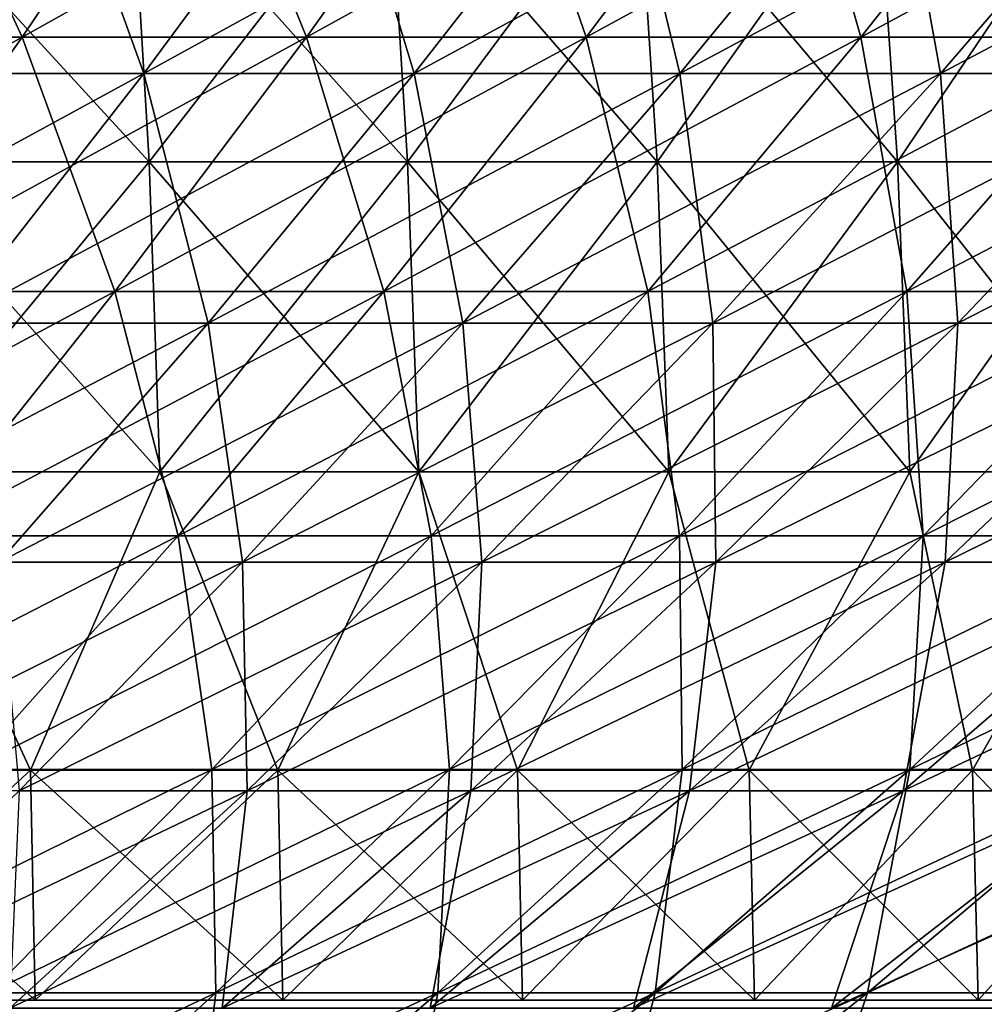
# Model space of a CAD drawing. Header units: millimetres. Extents: x -250 to 250, y 3898 to 4150.
# Tile 420 of 558: x 60 to 73, y 3927 to 3940. Entities that reach past the tile are written whole.
import ezdxf

# ---------------------------------------------------------------- set-up
doc = ezdxf.new("R2010")
doc.units = ezdxf.units.MM
doc.header["$LTSCALE"] = 5.599365
for name, color, linetype in [('10', 7, 'CONTINUOUS'), ('11', 7, 'CONTINUOUS'), ('12', 7, 'CONTINUOUS'), ('2', 7, 'CONTINUOUS'), ('3', 7, 'CONTINUOUS'), ('4', 7, 'CONTINUOUS'), ('5', 7, 'CONTINUOUS'), ('9', 7, 'CONTINUOUS')]:
    doc.layers.add(name, color=color, linetype=linetype)

msp = doc.modelspace()

# ---------------------------------------------------------------- linework, layer by layer
at = {"layer": '10', "color": 7, "linetype": 'Continuous', "true_color": 0xe0f2ff}
for points in [[(58.609, 3938.332, 84.327), (62.089, 3938.332, 81.799), (58.386, 3942.362, 84.006), (58.609, 3938.332, 84.327)], [(58.386, 3942.362, 84.006), (62.089, 3938.332, 81.799), (61.852, 3942.362, 81.487), (58.386, 3942.362, 84.006)], [(62.089, 3938.332, 81.799), (65.46, 3938.332, 79.127), (61.852, 3942.362, 81.487), (62.089, 3938.332, 81.799)], [(61.852, 3942.362, 81.487), (65.46, 3938.332, 79.127), (65.21, 3942.362, 78.826), (61.852, 3942.362, 81.487)], [(65.46, 3938.332, 79.127), (68.716, 3938.332, 76.317), (65.21, 3942.362, 78.826), (65.46, 3938.332, 79.127)], [(65.21, 3942.362, 78.826), (68.716, 3938.332, 76.317), (68.454, 3942.362, 76.026), (65.21, 3942.362, 78.826)], [(68.716, 3938.332, 76.317), (71.851, 3938.332, 73.372), (68.454, 3942.362, 76.026), (68.716, 3938.332, 76.317)], [(68.454, 3942.362, 76.026), (71.851, 3938.332, 73.372), (71.578, 3942.362, 73.093), (68.454, 3942.362, 76.026)], [(71.851, 3938.332, 73.372), (74.861, 3938.332, 70.299), (71.578, 3942.362, 73.093), (71.851, 3938.332, 73.372)], [(71.578, 3942.362, 73.093), (74.861, 3938.332, 70.299), (74.576, 3942.362, 70.031), (71.578, 3942.362, 73.093)], [(58.742, 3934.29, 84.518), (62.229, 3934.29, 81.984), (58.609, 3938.332, 84.327), (58.742, 3934.29, 84.518)], [(58.609, 3938.332, 84.327), (62.229, 3934.29, 81.984), (62.089, 3938.332, 81.799), (58.609, 3938.332, 84.327)], [(62.229, 3934.29, 81.984), (65.608, 3934.29, 79.306), (62.089, 3938.332, 81.799), (62.229, 3934.29, 81.984)], [(62.089, 3938.332, 81.799), (65.608, 3934.29, 79.306), (65.46, 3938.332, 79.127), (62.089, 3938.332, 81.799)], [(65.608, 3934.29, 79.306), (68.871, 3934.29, 76.489), (65.46, 3938.332, 79.127), (65.608, 3934.29, 79.306)], [(65.46, 3938.332, 79.127), (68.871, 3934.29, 76.489), (68.716, 3938.332, 76.317), (65.46, 3938.332, 79.127)], [(68.871, 3934.29, 76.489), (72.014, 3934.29, 73.538), (68.716, 3938.332, 76.317), (68.871, 3934.29, 76.489)], [(68.716, 3938.332, 76.317), (72.014, 3934.29, 73.538), (71.851, 3938.332, 73.372), (68.716, 3938.332, 76.317)], [(72.014, 3934.29, 73.538), (75.03, 3934.29, 70.458), (71.851, 3938.332, 73.372), (72.014, 3934.29, 73.538)], [(71.851, 3938.332, 73.372), (75.03, 3934.29, 70.458), (74.861, 3938.332, 70.299), (71.851, 3938.332, 73.372)], [(57.224, 3930.4, 85.641), (60.542, 3930.4, 83.329), (58.742, 3934.29, 84.518), (57.224, 3930.4, 85.641)], [(58.742, 3934.29, 84.518), (60.542, 3930.4, 83.329), (62.229, 3934.29, 81.984), (58.742, 3934.29, 84.518)], [(60.542, 3930.4, 83.329), (63.767, 3930.4, 80.888), (62.229, 3934.29, 81.984), (60.542, 3930.4, 83.329)], [(62.229, 3934.29, 81.984), (63.767, 3930.4, 80.888), (65.608, 3934.29, 79.306), (62.229, 3934.29, 81.984)], [(63.767, 3930.4, 80.888), (66.893, 3930.4, 78.322), (65.608, 3934.29, 79.306), (63.767, 3930.4, 80.888)], [(65.608, 3934.29, 79.306), (66.893, 3930.4, 78.322), (68.871, 3934.29, 76.489), (65.608, 3934.29, 79.306)], [(66.893, 3930.4, 78.322), (69.916, 3930.4, 75.635), (68.871, 3934.29, 76.489), (66.893, 3930.4, 78.322)], [(68.871, 3934.29, 76.489), (69.916, 3930.4, 75.635), (72.014, 3934.29, 73.538), (68.871, 3934.29, 76.489)], [(69.916, 3930.4, 75.635), (72.832, 3930.4, 72.832), (72.014, 3934.29, 73.538), (69.916, 3930.4, 75.635)], [(72.014, 3934.29, 73.538), (72.832, 3930.4, 72.832), (75.03, 3934.29, 70.458), (72.014, 3934.29, 73.538)], [(72.832, 3930.4, 72.832), (75.635, 3930.4, 69.916), (75.03, 3934.29, 70.458), (72.832, 3930.4, 72.832)]]:
    msp.add_3dface(points, dxfattribs=at)
at = {"layer": '11', "color": 7, "linetype": 'Continuous', "true_color": 0xe0f2ff}
for points in [[(57.224, 3930.4, -85.641), (60.542, 3930.4, -83.329), (57.282, 3927.4, -85.728), (57.224, 3930.4, -85.641)], [(57.282, 3927.4, -85.728), (60.542, 3930.4, -83.329), (60.603, 3927.4, -83.414), (57.282, 3927.4, -85.728)], [(60.542, 3930.4, -83.329), (63.767, 3930.4, -80.888), (60.603, 3927.4, -83.414), (60.542, 3930.4, -83.329)], [(60.603, 3927.4, -83.414), (63.767, 3930.4, -80.888), (63.832, 3927.4, -80.97), (60.603, 3927.4, -83.414)], [(63.767, 3930.4, -80.888), (66.893, 3930.4, -78.322), (63.832, 3927.4, -80.97), (63.767, 3930.4, -80.888)], [(63.832, 3927.4, -80.97), (66.893, 3930.4, -78.322), (66.961, 3927.4, -78.401), (63.832, 3927.4, -80.97)], [(66.893, 3930.4, -78.322), (69.916, 3930.4, -75.635), (66.961, 3927.4, -78.401), (66.893, 3930.4, -78.322)], [(66.961, 3927.4, -78.401), (69.916, 3930.4, -75.635), (69.988, 3927.4, -75.712), (66.961, 3927.4, -78.401)], [(69.916, 3930.4, -75.635), (72.832, 3930.4, -72.832), (69.988, 3927.4, -75.712), (69.916, 3930.4, -75.635)], [(69.988, 3927.4, -75.712), (72.832, 3930.4, -72.832), (72.906, 3927.4, -72.906), (69.988, 3927.4, -75.712)], [(72.832, 3930.4, -72.832), (75.635, 3930.4, -69.916), (72.906, 3927.4, -72.906), (72.832, 3930.4, -72.832)], [(72.906, 3927.4, -72.906), (75.635, 3930.4, -69.916), (75.712, 3927.4, -69.988), (72.906, 3927.4, -72.906)]]:
    msp.add_3dface(points, dxfattribs=at)
at = {"layer": '12', "color": 7, "linetype": 'Continuous', "true_color": 0xe0f2ff}
for points in [[(61.852, 3942.362, -81.487), (58.609, 3938.332, -84.327), (58.386, 3942.362, -84.006), (61.852, 3942.362, -81.487)], [(62.089, 3938.332, -81.799), (58.609, 3938.332, -84.327), (61.852, 3942.362, -81.487), (62.089, 3938.332, -81.799)], [(65.21, 3942.362, -78.826), (62.089, 3938.332, -81.799), (61.852, 3942.362, -81.487), (65.21, 3942.362, -78.826)], [(65.46, 3938.332, -79.127), (62.089, 3938.332, -81.799), (65.21, 3942.362, -78.826), (65.46, 3938.332, -79.127)], [(68.454, 3942.362, -76.026), (65.46, 3938.332, -79.127), (65.21, 3942.362, -78.826), (68.454, 3942.362, -76.026)], [(68.716, 3938.332, -76.317), (65.46, 3938.332, -79.127), (68.454, 3942.362, -76.026), (68.716, 3938.332, -76.317)], [(71.578, 3942.362, -73.093), (68.716, 3938.332, -76.317), (68.454, 3942.362, -76.026), (71.578, 3942.362, -73.093)], [(71.851, 3938.332, -73.372), (68.716, 3938.332, -76.317), (71.578, 3942.362, -73.093), (71.851, 3938.332, -73.372)], [(74.576, 3942.362, -70.031), (71.851, 3938.332, -73.372), (71.578, 3942.362, -73.093), (74.576, 3942.362, -70.031)], [(74.861, 3938.332, -70.299), (71.851, 3938.332, -73.372), (74.576, 3942.362, -70.031), (74.861, 3938.332, -70.299)], [(62.089, 3938.332, -81.799), (58.742, 3934.29, -84.518), (58.609, 3938.332, -84.327), (62.089, 3938.332, -81.799)], [(62.229, 3934.29, -81.984), (58.742, 3934.29, -84.518), (62.089, 3938.332, -81.799), (62.229, 3934.29, -81.984)], [(65.46, 3938.332, -79.127), (62.229, 3934.29, -81.984), (62.089, 3938.332, -81.799), (65.46, 3938.332, -79.127)], [(65.608, 3934.29, -79.306), (62.229, 3934.29, -81.984), (65.46, 3938.332, -79.127), (65.608, 3934.29, -79.306)], [(68.716, 3938.332, -76.317), (65.608, 3934.29, -79.306), (65.46, 3938.332, -79.127), (68.716, 3938.332, -76.317)], [(68.871, 3934.29, -76.489), (65.608, 3934.29, -79.306), (68.716, 3938.332, -76.317), (68.871, 3934.29, -76.489)], [(71.851, 3938.332, -73.372), (68.871, 3934.29, -76.489), (68.716, 3938.332, -76.317), (71.851, 3938.332, -73.372)], [(72.014, 3934.29, -73.538), (68.871, 3934.29, -76.489), (71.851, 3938.332, -73.372), (72.014, 3934.29, -73.538)], [(74.861, 3938.332, -70.299), (72.014, 3934.29, -73.538), (71.851, 3938.332, -73.372), (74.861, 3938.332, -70.299)], [(75.03, 3934.29, -70.458), (72.014, 3934.29, -73.538), (74.861, 3938.332, -70.299), (75.03, 3934.29, -70.458)], [(60.542, 3930.4, -83.329), (57.224, 3930.4, -85.641), (58.742, 3934.29, -84.518), (60.542, 3930.4, -83.329)], [(62.229, 3934.29, -81.984), (60.542, 3930.4, -83.329), (58.742, 3934.29, -84.518), (62.229, 3934.29, -81.984)], [(63.767, 3930.4, -80.888), (60.542, 3930.4, -83.329), (62.229, 3934.29, -81.984), (63.767, 3930.4, -80.888)], [(65.608, 3934.29, -79.306), (63.767, 3930.4, -80.888), (62.229, 3934.29, -81.984), (65.608, 3934.29, -79.306)], [(66.893, 3930.4, -78.322), (63.767, 3930.4, -80.888), (65.608, 3934.29, -79.306), (66.893, 3930.4, -78.322)], [(68.871, 3934.29, -76.489), (66.893, 3930.4, -78.322), (65.608, 3934.29, -79.306), (68.871, 3934.29, -76.489)], [(69.916, 3930.4, -75.635), (66.893, 3930.4, -78.322), (68.871, 3934.29, -76.489), (69.916, 3930.4, -75.635)], [(72.014, 3934.29, -73.538), (69.916, 3930.4, -75.635), (68.871, 3934.29, -76.489), (72.014, 3934.29, -73.538)], [(72.832, 3930.4, -72.832), (69.916, 3930.4, -75.635), (72.014, 3934.29, -73.538), (72.832, 3930.4, -72.832)], [(75.03, 3934.29, -70.458), (72.832, 3930.4, -72.832), (72.014, 3934.29, -73.538), (75.03, 3934.29, -70.458)], [(75.635, 3930.4, -69.916), (72.832, 3930.4, -72.832), (75.03, 3934.29, -70.458), (75.635, 3930.4, -69.916)]]:
    msp.add_3dface(points, dxfattribs=at)
at = {"layer": '2', "color": 251, "linetype": 'Continuous', "true_color": 0x504f50}
for points in [[(60.432, 3939.955, -121.364), (56.666, 3939.955, -123.167), (62.748, 3943.402, -126.015), (60.432, 3939.955, -121.364)], [(62.748, 3943.402, -126.015), (56.666, 3939.955, -123.167), (58.838, 3943.402, -127.888), (62.748, 3943.402, -126.015)], [(64.141, 3939.955, -119.445), (60.432, 3939.955, -121.364), (66.599, 3943.402, -124.023), (64.141, 3939.955, -119.445)], [(66.599, 3943.402, -124.023), (60.432, 3939.955, -121.364), (62.748, 3943.402, -126.015), (66.599, 3943.402, -124.023)], [(67.789, 3939.955, -117.413), (64.141, 3939.955, -119.445), (70.387, 3943.402, -121.913), (67.789, 3939.955, -117.413)], [(70.387, 3943.402, -121.913), (64.141, 3939.955, -119.445), (66.599, 3943.402, -124.023), (70.387, 3943.402, -121.913)], [(71.372, 3939.955, -115.27), (67.789, 3939.955, -117.413), (74.108, 3943.402, -119.688), (71.372, 3939.955, -115.27)], [(74.108, 3943.402, -119.688), (67.789, 3939.955, -117.413), (70.387, 3943.402, -121.913), (74.108, 3943.402, -119.688)], [(74.888, 3939.955, -113.018), (71.372, 3939.955, -115.27), (77.758, 3943.402, -117.349), (74.888, 3939.955, -113.018)], [(77.758, 3943.402, -117.349), (71.372, 3939.955, -115.27), (74.108, 3943.402, -119.688), (77.758, 3943.402, -117.349)], [(58.078, 3936.64, -116.637), (54.459, 3936.64, -118.37), (60.432, 3939.955, -121.364), (58.078, 3936.64, -116.637)], [(60.432, 3939.955, -121.364), (54.459, 3936.64, -118.37), (56.666, 3939.955, -123.167), (60.432, 3939.955, -121.364)], [(61.643, 3936.64, -114.793), (58.078, 3936.64, -116.637), (64.141, 3939.955, -119.445), (61.643, 3936.64, -114.793)], [(64.141, 3939.955, -119.445), (58.078, 3936.64, -116.637), (60.432, 3939.955, -121.364), (64.141, 3939.955, -119.445)], [(65.149, 3936.64, -112.841), (61.643, 3936.64, -114.793), (67.789, 3939.955, -117.413), (65.149, 3936.64, -112.841)], [(67.789, 3939.955, -117.413), (61.643, 3936.64, -114.793), (64.141, 3939.955, -119.445), (67.789, 3939.955, -117.413)], [(68.593, 3936.64, -110.781), (65.149, 3936.64, -112.841), (71.372, 3939.955, -115.27), (68.593, 3936.64, -110.781)], [(71.372, 3939.955, -115.27), (65.149, 3936.64, -112.841), (67.789, 3939.955, -117.413), (71.372, 3939.955, -115.27)], [(71.972, 3936.64, -108.616), (68.593, 3936.64, -110.781), (74.888, 3939.955, -113.018), (71.972, 3936.64, -108.616)], [(74.888, 3939.955, -113.018), (68.593, 3936.64, -110.781), (71.372, 3939.955, -115.27), (74.888, 3939.955, -113.018)], [(75.282, 3936.64, -106.348), (71.972, 3936.64, -108.616), (78.333, 3939.955, -110.658), (75.282, 3936.64, -106.348)], [(78.333, 3939.955, -110.658), (71.972, 3936.64, -108.616), (74.888, 3939.955, -113.018), (78.333, 3939.955, -110.658)], [(59.106, 3933.457, -110.07), (55.689, 3933.457, -111.838), (61.643, 3936.64, -114.793), (59.106, 3933.457, -110.07)], [(61.643, 3936.64, -114.793), (55.689, 3933.457, -111.838), (58.078, 3936.64, -116.637), (61.643, 3936.64, -114.793)], [(62.468, 3933.457, -108.197), (59.106, 3933.457, -110.07), (65.149, 3936.64, -112.841), (62.468, 3933.457, -108.197)], [(65.149, 3936.64, -112.841), (59.106, 3933.457, -110.07), (61.643, 3936.64, -114.793), (65.149, 3936.64, -112.841)], [(65.77, 3933.457, -106.222), (62.468, 3933.457, -108.197), (68.593, 3936.64, -110.781), (65.77, 3933.457, -106.222)], [(68.593, 3936.64, -110.781), (62.468, 3933.457, -108.197), (65.149, 3936.64, -112.841), (68.593, 3936.64, -110.781)], [(69.01, 3933.457, -104.147), (65.77, 3933.457, -106.222), (71.972, 3936.64, -108.616), (69.01, 3933.457, -104.147)], [(71.972, 3936.64, -108.616), (65.77, 3933.457, -106.222), (68.593, 3936.64, -110.781), (71.972, 3936.64, -108.616)], [(72.185, 3933.457, -101.972), (69.01, 3933.457, -104.147), (75.282, 3936.64, -106.348), (72.185, 3933.457, -101.972)], [(75.282, 3936.64, -106.348), (69.01, 3933.457, -104.147), (71.972, 3936.64, -108.616), (75.282, 3936.64, -106.348)], [(75.291, 3933.457, -99.701), (72.185, 3933.457, -101.972), (78.522, 3936.64, -103.979), (75.291, 3933.457, -99.701)], [(78.522, 3936.64, -103.979), (72.185, 3933.457, -101.972), (75.282, 3936.64, -106.348), (78.522, 3936.64, -103.979)], [(59.748, 3930.408, -103.487), (56.533, 3930.408, -105.278), (62.468, 3933.457, -108.197), (59.748, 3930.408, -103.487)], [(62.468, 3933.457, -108.197), (56.533, 3930.408, -105.278), (59.106, 3933.457, -110.07), (62.468, 3933.457, -108.197)], [(62.907, 3930.408, -101.598), (59.748, 3930.408, -103.487), (65.77, 3933.457, -106.222), (62.907, 3930.408, -101.598)], [(65.77, 3933.457, -106.222), (59.748, 3930.408, -103.487), (62.468, 3933.457, -108.197), (65.77, 3933.457, -106.222)], [(66.006, 3930.408, -99.613), (62.907, 3930.408, -101.598), (69.01, 3933.457, -104.147), (66.006, 3930.408, -99.613)], [(69.01, 3933.457, -104.147), (62.907, 3930.408, -101.598), (65.77, 3933.457, -106.222), (69.01, 3933.457, -104.147)], [(69.042, 3930.408, -97.533), (66.006, 3930.408, -99.613), (72.185, 3933.457, -101.972), (69.042, 3930.408, -97.533)], [(72.185, 3933.457, -101.972), (66.006, 3930.408, -99.613), (69.01, 3933.457, -104.147), (72.185, 3933.457, -101.972)], [(72.013, 3930.408, -95.36), (69.042, 3930.408, -97.533), (75.291, 3933.457, -99.701), (72.013, 3930.408, -95.36)], [(75.291, 3933.457, -99.701), (69.042, 3930.408, -97.533), (72.185, 3933.457, -101.972), (75.291, 3933.457, -99.701)], [(74.915, 3930.408, -93.097), (72.013, 3930.408, -95.36), (78.325, 3933.457, -97.335), (74.915, 3930.408, -93.097)], [(78.325, 3933.457, -97.335), (72.013, 3930.408, -95.36), (75.291, 3933.457, -99.701), (78.325, 3933.457, -97.335)], [(60.004, 3927.496, -96.91), (56.992, 3927.496, -98.712), (62.907, 3930.408, -101.598), (60.004, 3927.496, -96.91)], [(62.907, 3930.408, -101.598), (56.992, 3927.496, -98.712), (59.748, 3930.408, -103.487), (62.907, 3930.408, -101.598)], [(62.96, 3927.496, -95.017), (60.004, 3927.496, -96.91), (66.006, 3930.408, -99.613), (62.96, 3927.496, -95.017)], [(66.006, 3930.408, -99.613), (60.004, 3927.496, -96.91), (62.907, 3930.408, -101.598), (66.006, 3930.408, -99.613)], [(65.857, 3927.496, -93.033), (62.96, 3927.496, -95.017), (69.042, 3930.408, -97.533), (65.857, 3927.496, -93.033)], [(69.042, 3930.408, -97.533), (62.96, 3927.496, -95.017), (66.006, 3930.408, -99.613), (69.042, 3930.408, -97.533)], [(68.69, 3927.496, -90.961), (65.857, 3927.496, -93.033), (72.013, 3930.408, -95.36), (68.69, 3927.496, -90.961)], [(72.013, 3930.408, -95.36), (65.857, 3927.496, -93.033), (69.042, 3930.408, -97.533), (72.013, 3930.408, -95.36)], [(71.459, 3927.496, -88.802), (68.69, 3927.496, -90.961), (74.915, 3930.408, -93.097), (71.459, 3927.496, -88.802)], [(74.915, 3930.408, -93.097), (68.69, 3927.496, -90.961), (72.013, 3930.408, -95.36), (74.915, 3930.408, -93.097)], [(74.16, 3927.496, -86.559), (71.459, 3927.496, -88.802), (77.747, 3930.408, -90.746), (74.16, 3927.496, -86.559)], [(77.747, 3930.408, -90.746), (71.459, 3927.496, -88.802), (74.915, 3930.408, -93.097), (77.747, 3930.408, -90.746)], [(59.876, 3924.723, -90.362), (57.065, 3924.723, -92.163), (62.96, 3927.496, -95.017), (59.876, 3924.723, -90.362)], [(62.96, 3927.496, -95.017), (57.065, 3924.723, -92.163), (60.004, 3927.496, -96.91), (62.96, 3927.496, -95.017)], [(62.63, 3924.723, -88.475), (59.876, 3924.723, -90.362), (65.857, 3927.496, -93.033), (62.63, 3924.723, -88.475)], [(65.857, 3927.496, -93.033), (59.876, 3924.723, -90.362), (62.96, 3927.496, -95.017), (65.857, 3927.496, -93.033)], [(65.325, 3924.723, -86.504), (62.63, 3924.723, -88.475), (68.69, 3927.496, -90.961), (65.325, 3924.723, -86.504)], [(68.69, 3927.496, -90.961), (62.63, 3924.723, -88.475), (65.857, 3927.496, -93.033), (68.69, 3927.496, -90.961)], [(67.958, 3924.723, -84.451), (65.325, 3924.723, -86.504), (71.459, 3927.496, -88.802), (67.958, 3924.723, -84.451)], [(71.459, 3927.496, -88.802), (65.325, 3924.723, -86.504), (68.69, 3927.496, -90.961), (71.459, 3927.496, -88.802)], [(70.526, 3924.723, -82.319), (67.958, 3924.723, -84.451), (74.16, 3927.496, -86.559), (70.526, 3924.723, -82.319)], [(74.16, 3927.496, -86.559), (67.958, 3924.723, -84.451), (71.459, 3927.496, -88.802), (74.16, 3927.496, -86.559)], [(73.028, 3924.723, -80.108), (70.526, 3924.723, -82.319), (76.79, 3927.496, -84.235), (73.028, 3924.723, -80.108)], [(76.79, 3927.496, -84.235), (70.526, 3924.723, -82.319), (74.16, 3927.496, -86.559), (76.79, 3927.496, -84.235)]]:
    msp.add_3dface(points, dxfattribs=at)
at = {"layer": '3', "color": 251, "linetype": 'Continuous', "true_color": 0x504f50}
for points in [[(56.666, 3939.955, 123.167), (60.432, 3939.955, 121.364), (58.838, 3943.402, 127.888), (56.666, 3939.955, 123.167)], [(58.838, 3943.402, 127.888), (60.432, 3939.955, 121.364), (62.748, 3943.402, 126.015), (58.838, 3943.402, 127.888)], [(60.432, 3939.955, 121.364), (64.141, 3939.955, 119.445), (62.748, 3943.402, 126.015), (60.432, 3939.955, 121.364)], [(62.748, 3943.402, 126.015), (64.141, 3939.955, 119.445), (66.599, 3943.402, 124.023), (62.748, 3943.402, 126.015)], [(64.141, 3939.955, 119.445), (67.789, 3939.955, 117.413), (66.599, 3943.402, 124.023), (64.141, 3939.955, 119.445)], [(66.599, 3943.402, 124.023), (67.789, 3939.955, 117.413), (70.387, 3943.402, 121.913), (66.599, 3943.402, 124.023)], [(67.789, 3939.955, 117.413), (71.372, 3939.955, 115.27), (70.387, 3943.402, 121.913), (67.789, 3939.955, 117.413)], [(70.387, 3943.402, 121.913), (71.372, 3939.955, 115.27), (74.108, 3943.402, 119.688), (70.387, 3943.402, 121.913)], [(71.372, 3939.955, 115.27), (74.888, 3939.955, 113.018), (74.108, 3943.402, 119.688), (71.372, 3939.955, 115.27)], [(56.666, 3939.955, 123.167), (58.078, 3936.64, 116.637), (60.432, 3939.955, 121.364), (56.666, 3939.955, 123.167)], [(58.078, 3936.64, 116.637), (61.643, 3936.64, 114.793), (60.432, 3939.955, 121.364), (58.078, 3936.64, 116.637)], [(60.432, 3939.955, 121.364), (61.643, 3936.64, 114.793), (64.141, 3939.955, 119.445), (60.432, 3939.955, 121.364)], [(61.643, 3936.64, 114.793), (65.149, 3936.64, 112.841), (64.141, 3939.955, 119.445), (61.643, 3936.64, 114.793)], [(64.141, 3939.955, 119.445), (65.149, 3936.64, 112.841), (67.789, 3939.955, 117.413), (64.141, 3939.955, 119.445)], [(65.149, 3936.64, 112.841), (68.593, 3936.64, 110.781), (67.789, 3939.955, 117.413), (65.149, 3936.64, 112.841)], [(67.789, 3939.955, 117.413), (68.593, 3936.64, 110.781), (71.372, 3939.955, 115.27), (67.789, 3939.955, 117.413)], [(68.593, 3936.64, 110.781), (71.972, 3936.64, 108.616), (71.372, 3939.955, 115.27), (68.593, 3936.64, 110.781)], [(71.372, 3939.955, 115.27), (71.972, 3936.64, 108.616), (74.888, 3939.955, 113.018), (71.372, 3939.955, 115.27)], [(71.972, 3936.64, 108.616), (75.282, 3936.64, 106.348), (74.888, 3939.955, 113.018), (71.972, 3936.64, 108.616)], [(58.078, 3936.64, 116.637), (59.106, 3933.457, 110.07), (61.643, 3936.64, 114.793), (58.078, 3936.64, 116.637)], [(59.106, 3933.457, 110.07), (62.468, 3933.457, 108.197), (61.643, 3936.64, 114.793), (59.106, 3933.457, 110.07)], [(61.643, 3936.64, 114.793), (62.468, 3933.457, 108.197), (65.149, 3936.64, 112.841), (61.643, 3936.64, 114.793)], [(62.468, 3933.457, 108.197), (65.77, 3933.457, 106.222), (65.149, 3936.64, 112.841), (62.468, 3933.457, 108.197)], [(65.149, 3936.64, 112.841), (65.77, 3933.457, 106.222), (68.593, 3936.64, 110.781), (65.149, 3936.64, 112.841)], [(65.77, 3933.457, 106.222), (69.01, 3933.457, 104.147), (68.593, 3936.64, 110.781), (65.77, 3933.457, 106.222)], [(68.593, 3936.64, 110.781), (69.01, 3933.457, 104.147), (71.972, 3936.64, 108.616), (68.593, 3936.64, 110.781)], [(69.01, 3933.457, 104.147), (72.185, 3933.457, 101.972), (71.972, 3936.64, 108.616), (69.01, 3933.457, 104.147)], [(71.972, 3936.64, 108.616), (72.185, 3933.457, 101.972), (75.282, 3936.64, 106.348), (71.972, 3936.64, 108.616)], [(72.185, 3933.457, 101.972), (75.291, 3933.457, 99.701), (75.282, 3936.64, 106.348), (72.185, 3933.457, 101.972)], [(59.106, 3933.457, 110.07), (59.748, 3930.408, 103.487), (62.468, 3933.457, 108.197), (59.106, 3933.457, 110.07)], [(59.748, 3930.408, 103.487), (62.907, 3930.408, 101.598), (62.468, 3933.457, 108.197), (59.748, 3930.408, 103.487)], [(62.468, 3933.457, 108.197), (62.907, 3930.408, 101.598), (65.77, 3933.457, 106.222), (62.468, 3933.457, 108.197)], [(62.907, 3930.408, 101.598), (66.006, 3930.408, 99.613), (65.77, 3933.457, 106.222), (62.907, 3930.408, 101.598)], [(65.77, 3933.457, 106.222), (66.006, 3930.408, 99.613), (69.01, 3933.457, 104.147), (65.77, 3933.457, 106.222)], [(66.006, 3930.408, 99.613), (69.042, 3930.408, 97.533), (69.01, 3933.457, 104.147), (66.006, 3930.408, 99.613)], [(69.01, 3933.457, 104.147), (69.042, 3930.408, 97.533), (72.185, 3933.457, 101.972), (69.01, 3933.457, 104.147)], [(69.042, 3930.408, 97.533), (72.013, 3930.408, 95.36), (72.185, 3933.457, 101.972), (69.042, 3930.408, 97.533)], [(72.013, 3930.408, 95.36), (74.915, 3930.408, 93.097), (75.291, 3933.457, 99.701), (72.013, 3930.408, 95.36)], [(72.185, 3933.457, 101.972), (72.013, 3930.408, 95.36), (75.291, 3933.457, 99.701), (72.185, 3933.457, 101.972)], [(59.748, 3930.408, 103.487), (60.004, 3927.496, 96.91), (62.907, 3930.408, 101.598), (59.748, 3930.408, 103.487)], [(60.004, 3927.496, 96.91), (62.96, 3927.496, 95.017), (62.907, 3930.408, 101.598), (60.004, 3927.496, 96.91)], [(62.907, 3930.408, 101.598), (62.96, 3927.496, 95.017), (66.006, 3930.408, 99.613), (62.907, 3930.408, 101.598)], [(62.96, 3927.496, 95.017), (65.857, 3927.496, 93.033), (66.006, 3930.408, 99.613), (62.96, 3927.496, 95.017)], [(65.857, 3927.496, 93.033), (68.69, 3927.496, 90.961), (69.042, 3930.408, 97.533), (65.857, 3927.496, 93.033)], [(66.006, 3930.408, 99.613), (65.857, 3927.496, 93.033), (69.042, 3930.408, 97.533), (66.006, 3930.408, 99.613)], [(68.69, 3927.496, 90.961), (71.459, 3927.496, 88.802), (72.013, 3930.408, 95.36), (68.69, 3927.496, 90.961)], [(69.042, 3930.408, 97.533), (68.69, 3927.496, 90.961), (72.013, 3930.408, 95.36), (69.042, 3930.408, 97.533)], [(71.459, 3927.496, 88.802), (74.16, 3927.496, 86.559), (74.915, 3930.408, 93.097), (71.459, 3927.496, 88.802)], [(72.013, 3930.408, 95.36), (71.459, 3927.496, 88.802), (74.915, 3930.408, 93.097), (72.013, 3930.408, 95.36)], [(59.876, 3924.723, 90.362), (62.63, 3924.723, 88.475), (62.96, 3927.496, 95.017), (59.876, 3924.723, 90.362)], [(60.004, 3927.496, 96.91), (59.876, 3924.723, 90.362), (62.96, 3927.496, 95.017), (60.004, 3927.496, 96.91)], [(62.63, 3924.723, 88.475), (65.325, 3924.723, 86.504), (65.857, 3927.496, 93.033), (62.63, 3924.723, 88.475)], [(62.96, 3927.496, 95.017), (62.63, 3924.723, 88.475), (65.857, 3927.496, 93.033), (62.96, 3927.496, 95.017)], [(65.325, 3924.723, 86.504), (67.958, 3924.723, 84.451), (68.69, 3927.496, 90.961), (65.325, 3924.723, 86.504)], [(65.857, 3927.496, 93.033), (65.325, 3924.723, 86.504), (68.69, 3927.496, 90.961), (65.857, 3927.496, 93.033)], [(67.958, 3924.723, 84.451), (70.526, 3924.723, 82.319), (71.459, 3927.496, 88.802), (67.958, 3924.723, 84.451)], [(68.69, 3927.496, 90.961), (67.958, 3924.723, 84.451), (71.459, 3927.496, 88.802), (68.69, 3927.496, 90.961)], [(70.526, 3924.723, 82.319), (73.028, 3924.723, 80.108), (74.16, 3927.496, 86.559), (70.526, 3924.723, 82.319)], [(71.459, 3927.496, 88.802), (70.526, 3924.723, 82.319), (74.16, 3927.496, 86.559), (71.459, 3927.496, 88.802)]]:
    msp.add_3dface(points, dxfattribs=at)
at = {"layer": '4', "color": 155, "linetype": 'Continuous', "true_color": 0x4a708c}
for points in [[(58.435, 3939.482, 117.353), (54.793, 3939.482, 119.096), (60.794, 3942.872, 122.091), (58.435, 3939.482, 117.353)], [(60.794, 3942.872, 122.091), (54.793, 3939.482, 119.096), (57.005, 3942.872, 123.905), (60.794, 3942.872, 122.091)], [(62.021, 3939.482, 115.497), (58.435, 3939.482, 117.353), (64.525, 3942.872, 120.161), (62.021, 3939.482, 115.497)], [(64.525, 3942.872, 120.161), (58.435, 3939.482, 117.353), (60.794, 3942.872, 122.091), (64.525, 3942.872, 120.161)], [(65.548, 3939.482, 113.533), (62.021, 3939.482, 115.497), (68.195, 3942.872, 118.117), (65.548, 3939.482, 113.533)], [(68.195, 3942.872, 118.117), (62.021, 3939.482, 115.497), (64.525, 3942.872, 120.161), (68.195, 3942.872, 118.117)], [(69.013, 3939.482, 111.46), (65.548, 3939.482, 113.533), (71.8, 3942.872, 115.961), (69.013, 3939.482, 111.46)], [(71.8, 3942.872, 115.961), (65.548, 3939.482, 113.533), (68.195, 3942.872, 118.117), (71.8, 3942.872, 115.961)], [(72.413, 3939.482, 109.282), (69.013, 3939.482, 111.46), (75.337, 3942.872, 113.695), (72.413, 3939.482, 109.282)], [(75.337, 3942.872, 113.695), (69.013, 3939.482, 111.46), (71.8, 3942.872, 115.961), (75.337, 3942.872, 113.695)], [(75.744, 3939.482, 107), (72.413, 3939.482, 109.282), (78.802, 3942.872, 111.321), (75.744, 3939.482, 107)], [(78.802, 3942.872, 111.321), (72.413, 3939.482, 109.282), (75.337, 3942.872, 113.695), (78.802, 3942.872, 111.321)], [(59.477, 3936.227, 110.76), (56.038, 3936.227, 112.539), (62.021, 3939.482, 115.497), (59.477, 3936.227, 110.76)], [(62.021, 3939.482, 115.497), (56.038, 3936.227, 112.539), (58.435, 3939.482, 117.353), (62.021, 3939.482, 115.497)], [(62.859, 3936.227, 108.876), (59.477, 3936.227, 110.76), (65.548, 3939.482, 113.533), (62.859, 3936.227, 108.876)], [(65.548, 3939.482, 113.533), (59.477, 3936.227, 110.76), (62.021, 3939.482, 115.497), (65.548, 3939.482, 113.533)], [(66.182, 3936.227, 106.888), (62.859, 3936.227, 108.876), (69.013, 3939.482, 111.46), (66.182, 3936.227, 106.888)], [(69.013, 3939.482, 111.46), (62.859, 3936.227, 108.876), (65.548, 3939.482, 113.533), (69.013, 3939.482, 111.46)], [(69.443, 3936.227, 104.8), (66.182, 3936.227, 106.888), (72.413, 3939.482, 109.282), (69.443, 3936.227, 104.8)], [(72.413, 3939.482, 109.282), (66.182, 3936.227, 106.888), (69.013, 3939.482, 111.46), (72.413, 3939.482, 109.282)], [(72.637, 3936.227, 102.611), (69.443, 3936.227, 104.8), (75.744, 3939.482, 107), (72.637, 3936.227, 102.611)], [(75.744, 3939.482, 107), (69.443, 3936.227, 104.8), (72.413, 3939.482, 109.282), (75.744, 3939.482, 107)], [(75.763, 3936.227, 100.326), (72.637, 3936.227, 102.611), (79.003, 3939.482, 104.617), (75.763, 3936.227, 100.326)], [(79.003, 3939.482, 104.617), (72.637, 3936.227, 102.611), (75.744, 3939.482, 107), (79.003, 3939.482, 104.617)], [(60.13, 3933.11, 104.149), (56.895, 3933.11, 105.951), (62.859, 3936.227, 108.876), (60.13, 3933.11, 104.149)], [(62.859, 3936.227, 108.876), (56.895, 3933.11, 105.951), (59.477, 3936.227, 110.76), (62.859, 3936.227, 108.876)], [(63.309, 3933.11, 102.248), (60.13, 3933.11, 104.149), (66.182, 3936.227, 106.888), (63.309, 3933.11, 102.248)], [(66.182, 3936.227, 106.888), (60.13, 3933.11, 104.149), (62.859, 3936.227, 108.876), (66.182, 3936.227, 106.888)], [(66.428, 3933.11, 100.25), (63.309, 3933.11, 102.248), (69.443, 3936.227, 104.8), (66.428, 3933.11, 100.25)], [(69.443, 3936.227, 104.8), (63.309, 3933.11, 102.248), (66.182, 3936.227, 106.888), (69.443, 3936.227, 104.8)], [(69.484, 3933.11, 98.156), (66.428, 3933.11, 100.25), (72.637, 3936.227, 102.611), (69.484, 3933.11, 98.156)], [(72.637, 3936.227, 102.611), (66.428, 3933.11, 100.25), (69.443, 3936.227, 104.8), (72.637, 3936.227, 102.611)], [(72.473, 3933.11, 95.97), (69.484, 3933.11, 98.156), (75.763, 3936.227, 100.326), (72.473, 3933.11, 95.97)], [(75.763, 3936.227, 100.326), (69.484, 3933.11, 98.156), (72.637, 3936.227, 102.611), (75.763, 3936.227, 100.326)], [(75.394, 3933.11, 93.693), (72.473, 3933.11, 95.97), (78.816, 3936.227, 97.945), (75.394, 3933.11, 93.693)], [(78.816, 3936.227, 97.945), (72.473, 3933.11, 95.97), (75.763, 3936.227, 100.326), (78.816, 3936.227, 97.945)], [(60.395, 3930.132, 97.541), (57.363, 3930.132, 99.355), (63.309, 3933.11, 102.248), (60.395, 3930.132, 97.541)], [(63.309, 3933.11, 102.248), (57.363, 3930.132, 99.355), (60.13, 3933.11, 104.149), (63.309, 3933.11, 102.248)], [(63.37, 3930.132, 95.635), (60.395, 3930.132, 97.541), (66.428, 3933.11, 100.25), (63.37, 3930.132, 95.635)], [(66.428, 3933.11, 100.25), (60.395, 3930.132, 97.541), (63.309, 3933.11, 102.248), (66.428, 3933.11, 100.25)], [(66.285, 3930.132, 93.638), (63.37, 3930.132, 95.635), (69.484, 3933.11, 98.156), (66.285, 3930.132, 93.638)], [(69.484, 3933.11, 98.156), (63.37, 3930.132, 95.635), (66.428, 3933.11, 100.25), (69.484, 3933.11, 98.156)], [(69.137, 3930.132, 91.553), (66.285, 3930.132, 93.638), (72.473, 3933.11, 95.97), (69.137, 3930.132, 91.553)], [(72.473, 3933.11, 95.97), (66.285, 3930.132, 93.638), (69.484, 3933.11, 98.156), (72.473, 3933.11, 95.97)], [(71.924, 3930.132, 89.38), (69.137, 3930.132, 91.553), (75.394, 3933.11, 93.693), (71.924, 3930.132, 89.38)], [(75.394, 3933.11, 93.693), (69.137, 3930.132, 91.553), (72.473, 3933.11, 95.97), (75.394, 3933.11, 93.693)], [(74.642, 3930.132, 87.123), (71.924, 3930.132, 89.38), (78.244, 3933.11, 91.327), (74.642, 3930.132, 87.123)], [(78.244, 3933.11, 91.327), (71.924, 3930.132, 89.38), (75.394, 3933.11, 93.693), (78.244, 3933.11, 91.327)], [(60.272, 3927.295, 90.96), (57.442, 3927.295, 92.772), (63.37, 3930.132, 95.635), (60.272, 3927.295, 90.96)], [(63.37, 3930.132, 95.635), (57.442, 3927.295, 92.772), (60.395, 3930.132, 97.541), (63.37, 3930.132, 95.635)], [(63.044, 3927.295, 89.06), (60.272, 3927.295, 90.96), (66.285, 3930.132, 93.638), (63.044, 3927.295, 89.06)], [(66.285, 3930.132, 93.638), (60.272, 3927.295, 90.96), (63.37, 3930.132, 95.635), (66.285, 3930.132, 93.638)], [(65.757, 3927.295, 87.077), (63.044, 3927.295, 89.06), (69.137, 3930.132, 91.553), (65.757, 3927.295, 87.077)], [(69.137, 3930.132, 91.553), (63.044, 3927.295, 89.06), (66.285, 3930.132, 93.638), (69.137, 3930.132, 91.553)], [(68.408, 3927.295, 85.01), (65.757, 3927.295, 87.077), (71.924, 3930.132, 89.38), (68.408, 3927.295, 85.01)], [(71.924, 3930.132, 89.38), (65.757, 3927.295, 87.077), (69.137, 3930.132, 91.553), (71.924, 3930.132, 89.38)], [(70.993, 3927.295, 82.863), (68.408, 3927.295, 85.01), (74.642, 3930.132, 87.123), (70.993, 3927.295, 82.863)], [(74.642, 3930.132, 87.123), (68.408, 3927.295, 85.01), (71.924, 3930.132, 89.38), (74.642, 3930.132, 87.123)], [(73.511, 3927.295, 80.638), (70.993, 3927.295, 82.863), (77.29, 3930.132, 84.783), (73.511, 3927.295, 80.638)], [(77.29, 3930.132, 84.783), (70.993, 3927.295, 82.863), (74.642, 3930.132, 87.123), (77.29, 3930.132, 84.783)]]:
    msp.add_3dface(points, dxfattribs=at)
at = {"layer": '5', "color": 155, "linetype": 'Continuous', "true_color": 0x4a708c}
for points in [[(57.005, 3942.872, -123.905), (58.435, 3939.482, -117.353), (60.794, 3942.872, -122.091), (57.005, 3942.872, -123.905)], [(58.435, 3939.482, -117.353), (62.021, 3939.482, -115.497), (60.794, 3942.872, -122.091), (58.435, 3939.482, -117.353)], [(60.794, 3942.872, -122.091), (62.021, 3939.482, -115.497), (64.525, 3942.872, -120.161), (60.794, 3942.872, -122.091)], [(62.021, 3939.482, -115.497), (65.548, 3939.482, -113.533), (64.525, 3942.872, -120.161), (62.021, 3939.482, -115.497)], [(64.525, 3942.872, -120.161), (65.548, 3939.482, -113.533), (68.195, 3942.872, -118.117), (64.525, 3942.872, -120.161)], [(65.548, 3939.482, -113.533), (69.013, 3939.482, -111.46), (68.195, 3942.872, -118.117), (65.548, 3939.482, -113.533)], [(68.195, 3942.872, -118.117), (69.013, 3939.482, -111.46), (71.8, 3942.872, -115.961), (68.195, 3942.872, -118.117)], [(69.013, 3939.482, -111.46), (72.413, 3939.482, -109.282), (71.8, 3942.872, -115.961), (69.013, 3939.482, -111.46)], [(71.8, 3942.872, -115.961), (72.413, 3939.482, -109.282), (75.337, 3942.872, -113.695), (71.8, 3942.872, -115.961)], [(72.413, 3939.482, -109.282), (75.744, 3939.482, -107), (75.337, 3942.872, -113.695), (72.413, 3939.482, -109.282)], [(58.435, 3939.482, -117.353), (59.477, 3936.227, -110.76), (62.021, 3939.482, -115.497), (58.435, 3939.482, -117.353)], [(59.477, 3936.227, -110.76), (62.859, 3936.227, -108.876), (62.021, 3939.482, -115.497), (59.477, 3936.227, -110.76)], [(62.021, 3939.482, -115.497), (62.859, 3936.227, -108.876), (65.548, 3939.482, -113.533), (62.021, 3939.482, -115.497)], [(62.859, 3936.227, -108.876), (66.182, 3936.227, -106.888), (65.548, 3939.482, -113.533), (62.859, 3936.227, -108.876)], [(65.548, 3939.482, -113.533), (66.182, 3936.227, -106.888), (69.013, 3939.482, -111.46), (65.548, 3939.482, -113.533)], [(66.182, 3936.227, -106.888), (69.443, 3936.227, -104.8), (69.013, 3939.482, -111.46), (66.182, 3936.227, -106.888)], [(69.013, 3939.482, -111.46), (69.443, 3936.227, -104.8), (72.413, 3939.482, -109.282), (69.013, 3939.482, -111.46)], [(69.443, 3936.227, -104.8), (72.637, 3936.227, -102.611), (72.413, 3939.482, -109.282), (69.443, 3936.227, -104.8)], [(72.413, 3939.482, -109.282), (72.637, 3936.227, -102.611), (75.744, 3939.482, -107), (72.413, 3939.482, -109.282)], [(72.637, 3936.227, -102.611), (75.763, 3936.227, -100.326), (75.744, 3939.482, -107), (72.637, 3936.227, -102.611)], [(59.477, 3936.227, -110.76), (60.13, 3933.11, -104.149), (62.859, 3936.227, -108.876), (59.477, 3936.227, -110.76)], [(60.13, 3933.11, -104.149), (63.309, 3933.11, -102.248), (62.859, 3936.227, -108.876), (60.13, 3933.11, -104.149)], [(62.859, 3936.227, -108.876), (63.309, 3933.11, -102.248), (66.182, 3936.227, -106.888), (62.859, 3936.227, -108.876)], [(63.309, 3933.11, -102.248), (66.428, 3933.11, -100.25), (66.182, 3936.227, -106.888), (63.309, 3933.11, -102.248)], [(66.182, 3936.227, -106.888), (66.428, 3933.11, -100.25), (69.443, 3936.227, -104.8), (66.182, 3936.227, -106.888)], [(66.428, 3933.11, -100.25), (69.484, 3933.11, -98.156), (69.443, 3936.227, -104.8), (66.428, 3933.11, -100.25)], [(69.443, 3936.227, -104.8), (69.484, 3933.11, -98.156), (72.637, 3936.227, -102.611), (69.443, 3936.227, -104.8)], [(69.484, 3933.11, -98.156), (72.473, 3933.11, -95.97), (72.637, 3936.227, -102.611), (69.484, 3933.11, -98.156)], [(72.473, 3933.11, -95.97), (75.394, 3933.11, -93.693), (75.763, 3936.227, -100.326), (72.473, 3933.11, -95.97)], [(72.637, 3936.227, -102.611), (72.473, 3933.11, -95.97), (75.763, 3936.227, -100.326), (72.637, 3936.227, -102.611)], [(60.13, 3933.11, -104.149), (60.395, 3930.132, -97.541), (63.309, 3933.11, -102.248), (60.13, 3933.11, -104.149)], [(60.395, 3930.132, -97.541), (63.37, 3930.132, -95.635), (63.309, 3933.11, -102.248), (60.395, 3930.132, -97.541)], [(63.309, 3933.11, -102.248), (63.37, 3930.132, -95.635), (66.428, 3933.11, -100.25), (63.309, 3933.11, -102.248)], [(63.37, 3930.132, -95.635), (66.285, 3930.132, -93.638), (66.428, 3933.11, -100.25), (63.37, 3930.132, -95.635)], [(66.285, 3930.132, -93.638), (69.137, 3930.132, -91.553), (69.484, 3933.11, -98.156), (66.285, 3930.132, -93.638)], [(66.428, 3933.11, -100.25), (66.285, 3930.132, -93.638), (69.484, 3933.11, -98.156), (66.428, 3933.11, -100.25)], [(69.137, 3930.132, -91.553), (71.924, 3930.132, -89.38), (72.473, 3933.11, -95.97), (69.137, 3930.132, -91.553)], [(69.484, 3933.11, -98.156), (69.137, 3930.132, -91.553), (72.473, 3933.11, -95.97), (69.484, 3933.11, -98.156)], [(71.924, 3930.132, -89.38), (74.642, 3930.132, -87.123), (75.394, 3933.11, -93.693), (71.924, 3930.132, -89.38)], [(72.473, 3933.11, -95.97), (71.924, 3930.132, -89.38), (75.394, 3933.11, -93.693), (72.473, 3933.11, -95.97)], [(60.272, 3927.295, -90.96), (63.044, 3927.295, -89.06), (63.37, 3930.132, -95.635), (60.272, 3927.295, -90.96)], [(60.395, 3930.132, -97.541), (60.272, 3927.295, -90.96), (63.37, 3930.132, -95.635), (60.395, 3930.132, -97.541)], [(63.044, 3927.295, -89.06), (65.757, 3927.295, -87.077), (66.285, 3930.132, -93.638), (63.044, 3927.295, -89.06)], [(63.37, 3930.132, -95.635), (63.044, 3927.295, -89.06), (66.285, 3930.132, -93.638), (63.37, 3930.132, -95.635)], [(65.757, 3927.295, -87.077), (68.408, 3927.295, -85.01), (69.137, 3930.132, -91.553), (65.757, 3927.295, -87.077)], [(66.285, 3930.132, -93.638), (65.757, 3927.295, -87.077), (69.137, 3930.132, -91.553), (66.285, 3930.132, -93.638)], [(68.408, 3927.295, -85.01), (70.993, 3927.295, -82.863), (71.924, 3930.132, -89.38), (68.408, 3927.295, -85.01)], [(69.137, 3930.132, -91.553), (68.408, 3927.295, -85.01), (71.924, 3930.132, -89.38), (69.137, 3930.132, -91.553)], [(70.993, 3927.295, -82.863), (73.511, 3927.295, -80.638), (74.642, 3930.132, -87.123), (70.993, 3927.295, -82.863)], [(71.924, 3930.132, -89.38), (70.993, 3927.295, -82.863), (74.642, 3930.132, -87.123), (71.924, 3930.132, -89.38)]]:
    msp.add_3dface(points, dxfattribs=at)
at = {"layer": '9', "color": 7, "linetype": 'Continuous', "true_color": 0xe0f2ff}
for points in [[(57.282, 3927.4, 85.728), (60.603, 3927.4, 83.414), (57.224, 3930.4, 85.641), (57.282, 3927.4, 85.728)], [(57.224, 3930.4, 85.641), (60.603, 3927.4, 83.414), (60.542, 3930.4, 83.329), (57.224, 3930.4, 85.641)], [(60.603, 3927.4, 83.414), (63.832, 3927.4, 80.97), (60.542, 3930.4, 83.329), (60.603, 3927.4, 83.414)], [(60.542, 3930.4, 83.329), (63.832, 3927.4, 80.97), (63.767, 3930.4, 80.888), (60.542, 3930.4, 83.329)], [(63.832, 3927.4, 80.97), (66.961, 3927.4, 78.401), (63.767, 3930.4, 80.888), (63.832, 3927.4, 80.97)], [(63.767, 3930.4, 80.888), (66.961, 3927.4, 78.401), (66.893, 3930.4, 78.322), (63.767, 3930.4, 80.888)], [(66.961, 3927.4, 78.401), (69.988, 3927.4, 75.712), (66.893, 3930.4, 78.322), (66.961, 3927.4, 78.401)], [(66.893, 3930.4, 78.322), (69.988, 3927.4, 75.712), (69.916, 3930.4, 75.635), (66.893, 3930.4, 78.322)], [(69.988, 3927.4, 75.712), (72.906, 3927.4, 72.906), (69.916, 3930.4, 75.635), (69.988, 3927.4, 75.712)], [(69.916, 3930.4, 75.635), (72.906, 3927.4, 72.906), (72.832, 3930.4, 72.832), (69.916, 3930.4, 75.635)], [(72.906, 3927.4, 72.906), (75.712, 3927.4, 69.988), (72.832, 3930.4, 72.832), (72.906, 3927.4, 72.906)], [(72.832, 3930.4, 72.832), (75.712, 3927.4, 69.988), (75.635, 3930.4, 69.916), (72.832, 3930.4, 72.832)]]:
    msp.add_3dface(points, dxfattribs=at)

doc.saveas('drawing.dxf')
